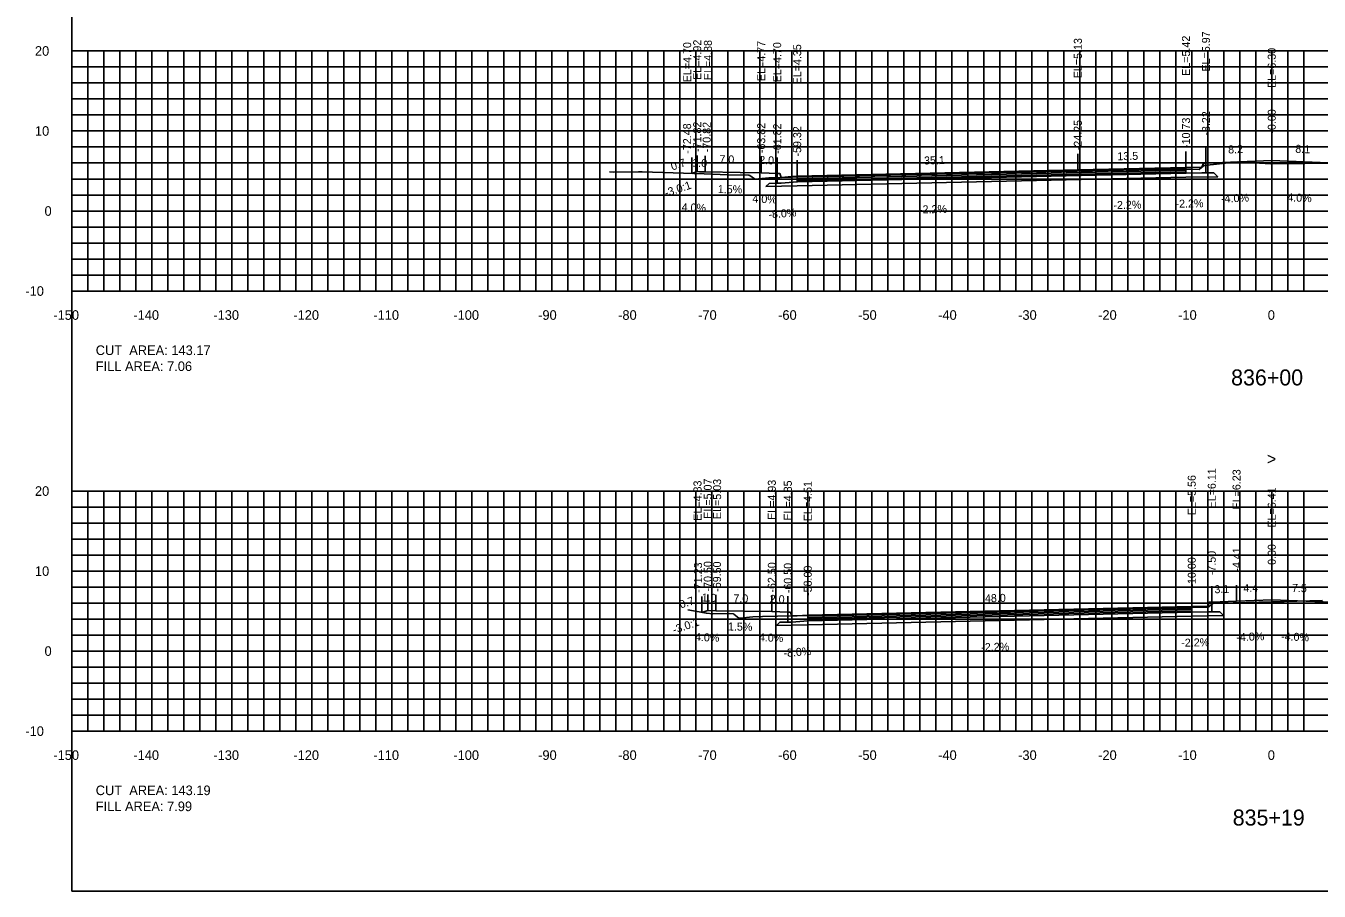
# Model space of a CAD drawing. Extents: x 1797419 to 1809236, y 248759 to 251512.
# Drawn here: x 1808595.3 to 1808756.9, y 250079.4 to 250187.6 of the extents above; entities that cross this region are included whole.
import ezdxf

# ---------------------------------------------------------------- set-up
doc = ezdxf.new("R2010")
doc.units = 0
for name, color, linetype in [('1', 7, 'Continuous'), ('10', 7, 'Continuous'), ('3', 7, 'Continuous'), ('31', 7, 'Continuous'), ('4', 7, 'Continuous'), ('60', 7, 'Continuous'), ('ANNO-TXT', 7, 'Continuous'), ('BASE', 7, 'Continuous'), ('CL-CNST', 7, 'Continuous'), ('Level 62', 7, 'Continuous'), ('LOWER BINDER', 7, 'Continuous'), ('M-ROADS', 7, 'Continuous'), ('UPPER BINDER', 7, 'Continuous'), ('WEARING', 7, 'Continuous')]:
    doc.layers.add(name, color=color, linetype=linetype)

msp = doc.modelspace()

# ---------------------------------------------------------------- linework, layer by layer
for p, q in [((1808740.28, 250169.86), (1808740.28, 250171.86)), ((1808742.78, 250170.4), (1808742.78, 250172.4)), ((1808751, 250170.73), (1808751, 250172.73)), ((1808678.52, 250169.13), (1808678.52, 250171.13)), ((1808679.18, 250169.35), (1808679.18, 250171.35)), ((1808680.18, 250169.31), (1808680.18, 250171.31)), ((1808687.18, 250169.21), (1808687.18, 250171.21)), ((1808689.18, 250169.13), (1808689.18, 250171.13)), ((1808691.68, 250168.79), (1808691.68, 250170.79)), ((1808726.76, 250169.56), (1808726.76, 250171.56)), ((1808741, 250115), (1808741, 250117)), ((1808743.5, 250115.54), (1808743.5, 250117.54)), ((1808746.6, 250115.66), (1808746.6, 250117.66)), ((1808751, 250115.84), (1808751, 250117.84)), ((1808679.77, 250114.26), (1808679.77, 250116.26)), ((1808680.5, 250114.5), (1808680.5, 250116.5)), ((1808681.51, 250114.46), (1808681.51, 250116.46)), ((1808688.51, 250114.36), (1808688.51, 250116.36)), ((1808690.51, 250114.28), (1808690.51, 250116.28)), ((1808693, 250113.94), (1808693, 250115.94)), ((1808693, 250113.94), (1808693, 250115.94))]:
    msp.add_line(p, q)
for points in [[(1808601, 250079.43), (1808901, 250079.43), (1808901, 250269.43), (1808601, 250269.43)], [(1808742.78, 250170.4), (1808742.45, 250170.4), (1808742.28, 250169.9), (1808740.28, 250169.86), (1808740.28, 250169.14), (1808742.28, 250169.18), (1808742.78, 250169.18)], [(1808691.68, 250168.79), (1808689.68, 250168.63), (1808689.51, 250169.13), (1808689.18, 250169.13), (1808689.18, 250167.91), (1808689.68, 250167.91), (1808691.68, 250168.07)], [(1808743.5, 250115.54), (1808743.17, 250115.54), (1808743, 250115.04), (1808741, 250115), (1808741, 250114.28), (1808743, 250114.32), (1808743.5, 250114.32)], [(1808693, 250113.94), (1808691, 250113.78), (1808690.83, 250114.28), (1808690.51, 250114.28), (1808690.51, 250113.06), (1808691, 250113.06), (1808693, 250113.22)]]:
    msp.add_lwpolyline(points, close=True)
at = {"layer": '60'}
for p, q in [((1808600.94, 250184.43), (1808601, 250184.43)), ((1808601, 250154.43), (1808601, 250184.43)), ((1808600.94, 250174.43), (1808601, 250174.43)), ((1808600.94, 250164.43), (1808601, 250164.43)), ((1808600.94, 250154.43), (1808601, 250154.43)), ((1808601, 250154.43), (1808901, 250154.43)), ((1808601, 250154.37), (1808601, 250154.43)), ((1808611, 250154.37), (1808611, 250154.43)), ((1808621, 250154.37), (1808621, 250154.43)), ((1808631, 250154.37), (1808631, 250154.43)), ((1808641, 250154.37), (1808641, 250154.43)), ((1808651, 250154.37), (1808651, 250154.43)), ((1808661, 250154.37), (1808661, 250154.43)), ((1808671, 250154.37), (1808671, 250154.43)), ((1808681, 250154.37), (1808681, 250154.43)), ((1808691, 250154.37), (1808691, 250154.43)), ((1808701, 250154.37), (1808701, 250154.43)), ((1808711, 250154.37), (1808711, 250154.43)), ((1808721, 250154.37), (1808721, 250154.43)), ((1808731, 250154.37), (1808731, 250154.43)), ((1808741, 250154.37), (1808741, 250154.43)), ((1808751, 250154.37), (1808751, 250154.43)), ((1808600.94, 250129.43), (1808601, 250129.43)), ((1808601, 250099.43), (1808601, 250129.43)), ((1808600.94, 250119.43), (1808601, 250119.43)), ((1808600.94, 250109.43), (1808601, 250109.43)), ((1808600.94, 250099.43), (1808601, 250099.43)), ((1808601, 250099.43), (1808901, 250099.43)), ((1808601, 250099.37), (1808601, 250099.43)), ((1808611, 250099.37), (1808611, 250099.43)), ((1808621, 250099.37), (1808621, 250099.43)), ((1808631, 250099.37), (1808631, 250099.43)), ((1808641, 250099.37), (1808641, 250099.43)), ((1808651, 250099.37), (1808651, 250099.43)), ((1808661, 250099.37), (1808661, 250099.43)), ((1808671, 250099.37), (1808671, 250099.43)), ((1808681, 250099.37), (1808681, 250099.43)), ((1808691, 250099.37), (1808691, 250099.43)), ((1808701, 250099.37), (1808701, 250099.43)), ((1808711, 250099.37), (1808711, 250099.43)), ((1808721, 250099.37), (1808721, 250099.43)), ((1808731, 250099.37), (1808731, 250099.43)), ((1808741, 250099.37), (1808741, 250099.43)), ((1808751, 250099.37), (1808751, 250099.43))]:
    msp.add_line(p, q, dxfattribs=at)
at = {"layer": 'BASE'}
for points in [[(1808687.78, 250167.48), (1808688.18, 250167.88), (1808689.18, 250167.91), (1808689.68, 250167.91), (1808691.68, 250168.07), (1808740.28, 250169.14), (1808742.28, 250169.18), (1808742.78, 250169.18), (1808743.78, 250169.2), (1808744.25, 250168.72), (1808740.28, 250168.64), (1808691.68, 250167.57)], [(1808689.1, 250112.63), (1808689.5, 250113.04), (1808690.51, 250113.06), (1808691, 250113.06), (1808693, 250113.22), (1808741, 250114.28), (1808743, 250114.32), (1808743.5, 250114.32), (1808744.5, 250114.34), (1808744.98, 250113.86), (1808741, 250113.78), (1808693, 250112.72)]]:
    msp.add_lwpolyline(points, close=True, dxfattribs=at)
at = {"layer": 'CL-CNST'}
for points in [[(1808678.52, 250169.13), (1808679.18, 250169.35), (1808679.48, 250169.34), (1808680.18, 250169.31), (1808684.54, 250169.25), (1808687.18, 250169.21), (1808689.18, 250169.13), (1808689.29, 250169.13), (1808689.51, 250169.13), (1808689.68, 250168.63), (1808690.56, 250168.7), (1808691.68, 250168.79), (1808726.76, 250169.56), (1808740.28, 250169.86), (1808742.28, 250169.9), (1808742.45, 250170.4), (1808742.54, 250170.4), (1808742.78, 250170.4), (1808751, 250170.73), (1808759.08, 250170.4)], [(1808679.77, 250114.26), (1808680.01, 250114.34), (1808680.5, 250114.5), (1808681.51, 250114.46), (1808688.51, 250114.36), (1808690.51, 250114.28), (1808690.79, 250114.28), (1808690.83, 250114.28), (1808690.96, 250113.91), (1808691, 250113.78), (1808693, 250113.94), (1808693, 250113.94), (1808741, 250115), (1808743, 250115.04), (1808743.17, 250115.54), (1808743.32, 250115.54), (1808743.5, 250115.54), (1808746.6, 250115.66), (1808751, 250115.84), (1808758.5, 250115.54)]]:
    msp.add_lwpolyline(points, dxfattribs=at)
at = {"layer": 'Level 62'}
for p, q in [((1808601, 250184.43), (1808901, 250184.43)), ((1808601, 250154.43), (1808601, 250184.43)), ((1808603, 250154.43), (1808603, 250184.43)), ((1808605, 250154.43), (1808605, 250184.43)), ((1808607, 250154.43), (1808607, 250184.43)), ((1808609, 250154.43), (1808609, 250184.43)), ((1808611, 250154.43), (1808611, 250184.43)), ((1808613, 250154.43), (1808613, 250184.43)), ((1808615, 250154.43), (1808615, 250184.43)), ((1808617, 250154.43), (1808617, 250184.43)), ((1808619, 250154.43), (1808619, 250184.43)), ((1808621, 250154.43), (1808621, 250184.43)), ((1808623, 250154.43), (1808623, 250184.43)), ((1808625, 250154.43), (1808625, 250184.43)), ((1808627, 250154.43), (1808627, 250184.43)), ((1808629, 250154.43), (1808629, 250184.43)), ((1808631, 250154.43), (1808631, 250184.43)), ((1808633, 250154.43), (1808633, 250184.43)), ((1808635, 250154.43), (1808635, 250184.43)), ((1808637, 250154.43), (1808637, 250184.43)), ((1808639, 250154.43), (1808639, 250184.43)), ((1808641, 250154.43), (1808641, 250184.43)), ((1808643, 250154.43), (1808643, 250184.43)), ((1808645, 250154.43), (1808645, 250184.43)), ((1808647, 250154.43), (1808647, 250184.43)), ((1808649, 250154.43), (1808649, 250184.43)), ((1808651, 250154.43), (1808651, 250184.43)), ((1808653, 250154.43), (1808653, 250184.43)), ((1808655, 250154.43), (1808655, 250184.43)), ((1808657, 250154.43), (1808657, 250184.43)), ((1808659, 250154.43), (1808659, 250184.43)), ((1808661, 250154.43), (1808661, 250184.43)), ((1808663, 250154.43), (1808663, 250184.43)), ((1808665, 250154.43), (1808665, 250184.43)), ((1808667, 250154.43), (1808667, 250184.43)), ((1808669, 250154.43), (1808669, 250184.43)), ((1808671, 250154.43), (1808671, 250184.43)), ((1808673, 250154.43), (1808673, 250184.43)), ((1808675, 250154.43), (1808675, 250184.43)), ((1808677, 250154.43), (1808677, 250184.43)), ((1808679, 250154.43), (1808679, 250184.43)), ((1808681, 250154.43), (1808681, 250184.43)), ((1808683, 250154.43), (1808683, 250184.43)), ((1808685, 250154.43), (1808685, 250184.43)), ((1808687, 250154.43), (1808687, 250184.43)), ((1808689, 250154.43), (1808689, 250184.43)), ((1808691, 250154.43), (1808691, 250184.43)), ((1808693, 250154.43), (1808693, 250184.43)), ((1808695, 250154.43), (1808695, 250184.43)), ((1808697, 250154.43), (1808697, 250184.43)), ((1808699, 250154.43), (1808699, 250184.43)), ((1808701, 250154.43), (1808701, 250184.43)), ((1808703, 250154.43), (1808703, 250184.43)), ((1808705, 250154.43), (1808705, 250184.43)), ((1808707, 250154.43), (1808707, 250184.43)), ((1808709, 250154.43), (1808709, 250184.43)), ((1808711, 250154.43), (1808711, 250184.43)), ((1808713, 250154.43), (1808713, 250184.43)), ((1808715, 250154.43), (1808715, 250184.43)), ((1808717, 250154.43), (1808717, 250184.43)), ((1808719, 250154.43), (1808719, 250184.43)), ((1808721, 250154.43), (1808721, 250184.43)), ((1808723, 250154.43), (1808723, 250184.43)), ((1808725, 250154.43), (1808725, 250184.43)), ((1808727, 250154.43), (1808727, 250184.43)), ((1808729, 250154.43), (1808729, 250184.43)), ((1808731, 250154.43), (1808731, 250184.43)), ((1808733, 250154.43), (1808733, 250184.43)), ((1808735, 250154.43), (1808735, 250184.43)), ((1808737, 250154.43), (1808737, 250184.43)), ((1808739, 250154.43), (1808739, 250184.43)), ((1808741, 250154.43), (1808741, 250184.43)), ((1808743, 250154.43), (1808743, 250184.43)), ((1808745, 250154.43), (1808745, 250184.43)), ((1808747, 250154.43), (1808747, 250184.43)), ((1808749, 250154.43), (1808749, 250184.43)), ((1808751, 250154.43), (1808751, 250184.43)), ((1808753, 250154.43), (1808753, 250184.43)), ((1808755, 250154.43), (1808755, 250184.43)), ((1808601, 250182.43), (1808901, 250182.43)), ((1808601, 250180.43), (1808901, 250180.43)), ((1808601, 250178.43), (1808901, 250178.43)), ((1808601, 250176.43), (1808901, 250176.43)), ((1808601, 250174.43), (1808901, 250174.43)), ((1808601, 250172.43), (1808901, 250172.43)), ((1808601, 250170.43), (1808901, 250170.43)), ((1808601, 250168.43), (1808901, 250168.43)), ((1808601, 250166.43), (1808901, 250166.43)), ((1808601, 250164.43), (1808901, 250164.43)), ((1808601, 250162.43), (1808901, 250162.43)), ((1808601, 250160.43), (1808901, 250160.43)), ((1808601, 250158.43), (1808901, 250158.43)), ((1808601, 250156.43), (1808901, 250156.43)), ((1808601, 250154.43), (1808901, 250154.43)), ((1808601, 250129.43), (1808901, 250129.43)), ((1808601, 250099.43), (1808601, 250129.43)), ((1808603, 250099.43), (1808603, 250129.43)), ((1808605, 250099.43), (1808605, 250129.43)), ((1808607, 250099.43), (1808607, 250129.43)), ((1808609, 250099.43), (1808609, 250129.43)), ((1808611, 250099.43), (1808611, 250129.43)), ((1808613, 250099.43), (1808613, 250129.43)), ((1808615, 250099.43), (1808615, 250129.43)), ((1808617, 250099.43), (1808617, 250129.43)), ((1808619, 250099.43), (1808619, 250129.43)), ((1808621, 250099.43), (1808621, 250129.43)), ((1808623, 250099.43), (1808623, 250129.43)), ((1808625, 250099.43), (1808625, 250129.43)), ((1808627, 250099.43), (1808627, 250129.43)), ((1808629, 250099.43), (1808629, 250129.43)), ((1808631, 250099.43), (1808631, 250129.43)), ((1808633, 250099.43), (1808633, 250129.43)), ((1808635, 250099.43), (1808635, 250129.43)), ((1808637, 250099.43), (1808637, 250129.43)), ((1808639, 250099.43), (1808639, 250129.43)), ((1808641, 250099.43), (1808641, 250129.43)), ((1808643, 250099.43), (1808643, 250129.43)), ((1808645, 250099.43), (1808645, 250129.43)), ((1808647, 250099.43), (1808647, 250129.43)), ((1808649, 250099.43), (1808649, 250129.43)), ((1808651, 250099.43), (1808651, 250129.43)), ((1808653, 250099.43), (1808653, 250129.43)), ((1808655, 250099.43), (1808655, 250129.43)), ((1808657, 250099.43), (1808657, 250129.43)), ((1808659, 250099.43), (1808659, 250129.43)), ((1808661, 250099.43), (1808661, 250129.43)), ((1808663, 250099.43), (1808663, 250129.43)), ((1808665, 250099.43), (1808665, 250129.43)), ((1808667, 250099.43), (1808667, 250129.43)), ((1808669, 250099.43), (1808669, 250129.43)), ((1808671, 250099.43), (1808671, 250129.43)), ((1808673, 250099.43), (1808673, 250129.43)), ((1808675, 250099.43), (1808675, 250129.43)), ((1808677, 250099.43), (1808677, 250129.43)), ((1808679, 250099.43), (1808679, 250129.43)), ((1808681, 250099.43), (1808681, 250129.43)), ((1808683, 250099.43), (1808683, 250129.43)), ((1808685, 250099.43), (1808685, 250129.43)), ((1808687, 250099.43), (1808687, 250129.43)), ((1808689, 250099.43), (1808689, 250129.43)), ((1808691, 250099.43), (1808691, 250129.43)), ((1808693, 250099.43), (1808693, 250129.43)), ((1808695, 250099.43), (1808695, 250129.43)), ((1808697, 250099.43), (1808697, 250129.43)), ((1808699, 250099.43), (1808699, 250129.43)), ((1808701, 250099.43), (1808701, 250129.43)), ((1808703, 250099.43), (1808703, 250129.43)), ((1808705, 250099.43), (1808705, 250129.43)), ((1808707, 250099.43), (1808707, 250129.43)), ((1808709, 250099.43), (1808709, 250129.43)), ((1808711, 250099.43), (1808711, 250129.43)), ((1808713, 250099.43), (1808713, 250129.43)), ((1808715, 250099.43), (1808715, 250129.43)), ((1808717, 250099.43), (1808717, 250129.43)), ((1808719, 250099.43), (1808719, 250129.43)), ((1808721, 250099.43), (1808721, 250129.43)), ((1808723, 250099.43), (1808723, 250129.43)), ((1808725, 250099.43), (1808725, 250129.43)), ((1808727, 250099.43), (1808727, 250129.43)), ((1808729, 250099.43), (1808729, 250129.43)), ((1808731, 250099.43), (1808731, 250129.43)), ((1808733, 250099.43), (1808733, 250129.43)), ((1808735, 250099.43), (1808735, 250129.43)), ((1808737, 250099.43), (1808737, 250129.43)), ((1808739, 250099.43), (1808739, 250129.43)), ((1808741, 250099.43), (1808741, 250129.43)), ((1808743, 250099.43), (1808743, 250129.43)), ((1808745, 250099.43), (1808745, 250129.43)), ((1808747, 250099.43), (1808747, 250129.43)), ((1808749, 250099.43), (1808749, 250129.43)), ((1808751, 250099.43), (1808751, 250129.43)), ((1808753, 250099.43), (1808753, 250129.43)), ((1808755, 250099.43), (1808755, 250129.43)), ((1808601, 250127.43), (1808901, 250127.43)), ((1808601, 250125.43), (1808901, 250125.43)), ((1808601, 250123.43), (1808901, 250123.43)), ((1808601, 250121.43), (1808901, 250121.43)), ((1808601, 250119.43), (1808901, 250119.43)), ((1808601, 250117.43), (1808901, 250117.43)), ((1808601, 250115.43), (1808901, 250115.43)), ((1808601, 250113.43), (1808901, 250113.43)), ((1808601, 250111.43), (1808901, 250111.43)), ((1808601, 250109.43), (1808901, 250109.43)), ((1808601, 250107.43), (1808901, 250107.43)), ((1808601, 250105.43), (1808901, 250105.43)), ((1808601, 250103.43), (1808901, 250103.43)), ((1808601, 250101.43), (1808901, 250101.43)), ((1808601, 250099.43), (1808901, 250099.43))]:
    msp.add_line(p, q, dxfattribs=at)
at = {"layer": 'LOWER BINDER'}
for points in [[(1808691.68, 250168.26), (1808691.68, 250168.45), (1808740.28, 250169.52), (1808740.28, 250169.33)], [(1808691.68, 250168.07), (1808691.68, 250168.26), (1808740.28, 250169.33), (1808740.28, 250169.14)], [(1808693, 250113.41), (1808693, 250113.6), (1808741, 250114.66), (1808741, 250114.47)], [(1808693, 250113.22), (1808693, 250113.41), (1808741, 250114.47), (1808741, 250114.28)]]:
    msp.add_lwpolyline(points, close=True, dxfattribs=at)
at = {"layer": 'M-ROADS'}
for points in [[(1808668.24, 250169.31), (1808668.7, 250169.28), (1808671.86, 250169.34), (1808672.32, 250169.32), (1808680.06, 250169.08), (1808682.07, 250169), (1808683.03, 250168.95), (1808685.64, 250168.92), (1808685.78, 250168.88), (1808686.07, 250168.65), (1808686.42, 250168.41), (1808687.25, 250168.5), (1808688.12, 250168.58), (1808696.63, 250168.83), (1808701.65, 250169.01), (1808712.72, 250169.21), (1808715.26, 250169.24), (1808727.2, 250169.47), (1808727.4, 250169.47), (1808727.8, 250169.48), (1808740.11, 250169.65), (1808740.99, 250169.64), (1808741.92, 250169.63), (1808742.21, 250169.86), (1808742.54, 250170.12), (1808746.77, 250170.59), (1808750.84, 250170.31), (1808759.43, 250170.42)], [(1808678.02, 250114.59), (1808680.34, 250114.15), (1808681.15, 250114.1), (1808683.16, 250114.12), (1808683.74, 250114.08), (1808683.78, 250114.05), (1808684.4, 250113.56), (1808684.51, 250113.56), (1808686.14, 250113.73), (1808687.33, 250113.76), (1808702.44, 250114.08), (1808706.81, 250114.13), (1808716.67, 250114.28), (1808721.62, 250114.42), (1808729.85, 250114.62), (1808740.22, 250114.89), (1808741.39, 250114.92), (1808741.51, 250114.92), (1808743.03, 250114.87), (1808743.07, 250114.91), (1808743.64, 250115.37), (1808744.6, 250115.41), (1808757.33, 250115.75)]]:
    msp.add_lwpolyline(points, dxfattribs=at)
at = {"layer": 'UPPER BINDER'}
for points in [[(1808740.28, 250169.71), (1808691.68, 250168.64), (1808691.68, 250168.45), (1808740.28, 250169.52)], [(1808741, 250114.85), (1808693, 250113.79), (1808693, 250113.6), (1808741, 250114.66)]]:
    msp.add_lwpolyline(points, close=True, dxfattribs=at)
at = {"layer": 'WEARING'}
for points in [[(1808740.28, 250169.86), (1808691.68, 250168.79), (1808691.68, 250168.64), (1808740.28, 250169.71)], [(1808741, 250115), (1808693, 250113.94), (1808693, 250113.79), (1808741, 250114.85)]]:
    msp.add_lwpolyline(points, close=True, dxfattribs=at)

# ---------------------------------------------------------------- texts
for p in [(1808675.29, 250166.18), (1808676.29, 250111.58)]:
    msp.add_text('-3.0:1', height=1, rotation=18.4506).set_placement(p)
at = {"layer": '1'}
for s, p in [('836+00', (1808745.92, 250142.63)), ('835+19', (1808746.12, 250087.63))]:
    msp.add_text(s, height=2, dxfattribs=at).set_placement(p)
at = {"layer": '10'}
for s, p in [('-150', (1808598.7, 250150.83)), ('-140', (1808608.7, 250150.83)), ('-130', (1808618.7, 250150.83)), ('-120', (1808628.7, 250150.83)), ('-110', (1808638.7, 250150.83)), ('-100', (1808648.7, 250150.83)), ('-90', (1808659.3, 250150.83)), ('-80', (1808669.3, 250150.83)), ('-70', (1808679.3, 250150.83)), ('-60', (1808689.3, 250150.83)), ('-50', (1808699.3, 250150.83)), ('-40', (1808709.3, 250150.83)), ('-30', (1808719.3, 250150.83)), ('-20', (1808729.3, 250150.83)), ('-10', (1808739.3, 250150.83)), ('0', (1808750.5, 250150.83)), ('-150', (1808598.7, 250095.83)), ('-140', (1808608.7, 250095.83)), ('-130', (1808618.7, 250095.83)), ('-120', (1808628.7, 250095.83)), ('-110', (1808638.7, 250095.83)), ('-100', (1808648.7, 250095.83)), ('-90', (1808659.3, 250095.83)), ('-80', (1808669.3, 250095.83)), ('-70', (1808679.3, 250095.83)), ('-60', (1808689.3, 250095.83)), ('-50', (1808699.3, 250095.83)), ('-40', (1808709.3, 250095.83)), ('-30', (1808719.3, 250095.83)), ('-20', (1808729.3, 250095.83)), ('-10', (1808739.3, 250095.83)), ('0', (1808750.5, 250095.83))]:
    msp.add_text(s, height=1.2, dxfattribs=at).set_placement(p)
at = {"layer": '3'}
for s, p in [('EL=5.97', (1808743.28, 250181.86)), ('EL=4.70', (1808678.43, 250180.52)), ('EL=4.92', (1808679.68, 250180.82)), ('EL=4.88', (1808681.02, 250180.78)), ('EL=4.77', (1808687.68, 250180.67)), ('EL=4.70', (1808689.68, 250180.51)), ('EL=4.35', (1808692.18, 250180.25)), ('EL=5.13', (1808727.26, 250181.02)), ('EL=5.42', (1808740.78, 250181.32)), ('EL=6.30', (1808751.5, 250179.8)), ('-8.22', (1808743.28, 250173.85)), ('-0.00', (1808751.5, 250174.1)), ('-72.48', (1808678.42, 250171.59)), ('-71.82', (1808679.68, 250171.81)), ('-70.82', (1808680.87, 250171.77)), ('-63.82', (1808687.68, 250171.66)), ('-61.82', (1808689.68, 250171.58)), ('-24.25', (1808727.26, 250172.02)), ('-10.73', (1808740.78, 250172.31)), ('-59.32', (1808692.18, 250171.24)), ('EL=6.11', (1808744, 250127.26)), ('EL=6.23', (1808747.1, 250127.13)), ('EL=4.83', (1808679.72, 250125.72)), ('EL=5.07', (1808681, 250125.97)), ('EL=5.03', (1808682.17, 250125.93)), ('EL=4.93', (1808689.01, 250125.82)), ('EL=4.85', (1808691.01, 250125.74)), ('EL=4.51', (1808693.5, 250125.66)), ('EL=4.51', (1808693.5, 250125.66)), ('EL=5.56', (1808741.5, 250126.41)), ('EL=6.41', (1808751.5, 250124.87)), ('-7.50', (1808744, 250118.91)), ('-4.41', (1808747.1, 250119.36)), ('0.00', (1808751.5, 250120.2)), ('-71.23', (1808679.79, 250116.72)), ('-70.50', (1808681, 250116.88)), ('-69.50', (1808682.15, 250116.84)), ('-62.50', (1808689.01, 250116.74)), ('-60.50', (1808691.01, 250116.66)), ('-10.00', (1808741.5, 250117.37)), ('-58.00', (1808693.5, 250116.32)), ('-58.00', (1808693.5, 250116.32))]:
    msp.add_text(s, height=1, rotation=90, dxfattribs=at).set_placement(p)
at = {"layer": '31'}
for s, p in [('20', (1808596.4, 250183.83)), ('10', (1808596.4, 250173.83)), ('0', (1808597.6, 250163.83)), ('-10', (1808595.2, 250153.83)), ('20', (1808596.4, 250128.83)), ('10', (1808596.4, 250118.83)), ('0', (1808597.6, 250108.83)), ('-10', (1808595.2, 250098.83))]:
    msp.add_text(s, height=1.2, dxfattribs=at).set_placement(p)
at = {"layer": '4'}
for s, rotation, p in [('13.5', 1.2602, (1808731.71, 250170.77)), ('8.2', 2.2908, (1808745.56, 250171.61)), ('8.1', 357.6888, (1808753.93, 250171.71)), ('0.7', 18.4632, (1808676.08, 250169.48)), ('1.0', 357.7101, (1808678.55, 250169.98)), ('7.0', 359.1406, (1808681.95, 250170.4)), ('2.0', 357.7092, (1808686.91, 250170.32)), ('35.1', 1.2602, (1808707.54, 250170.24)), ('1.5%', 359.1406, (1808681.75, 250166.67)), ('4.0%', 357.7101, (1808677.22, 250164.43)), ('4.0%', 357.7092, (1808686.07, 250165.49)), ('-2.2%', 1.2602, (1808731.22, 250164.66)), ('-2.2%', 1.2604, (1808738.98, 250164.83)), ('-4.0%', 2.2908, (1808744.68, 250165.47)), ('4.0%', 357.6888, (1808752.93, 250165.65)), ('-8.0%', 4.5739, (1808688.12, 250163.49)), ('-2.2%', 1.2602, (1808706.92, 250164.12)), ('3.1', 2.2906, (1808743.85, 250116.65)), ('4.4', 2.2906, (1808747.47, 250116.8)), ('7.5', 357.7101, (1808753.51, 250116.84)), ('0.7', 18.4506, (1808677.14, 250114.74)), ('1.0', 357.7105, (1808679.73, 250115.64)), ('7.0', 359.1406, (1808683.7, 250115.53)), ('2.0', 357.7092, (1808688.23, 250115.47)), ('48.0', 1.2603, (1808715.16, 250115.53)), ('1.5%', 359.1406, (1808683.02, 250112.01)), ('4.0%', 357.7105, (1808678.89, 250110.71)), ('4.0%', 357.7092, (1808686.88, 250110.67)), ('-2.2%', 1.2603, (1808714.7, 250109.42)), ('-2.2%', 1.2604, (1808739.7, 250109.97)), ('-4.0%', 2.2906, (1808746.59, 250110.66)), ('-4.0%', 357.7101, (1808752.15, 250110.79)), ('-8.0%', 4.5743, (1808690, 250108.68))]:
    msp.add_text(s, height=1, rotation=rotation, dxfattribs=at).set_placement(p)
at = {"layer": '60'}
for s, height, p in [('-', 0.0001, (1808601, 250154.43)), ('>', 1.5, (1808750.39, 250132.71)), ('-', 0.0001, (1808601, 250099.43))]:
    msp.add_text(s, height=height, dxfattribs=at).set_placement(p)
at = {"layer": 'ANNO-TXT'}
for s, p in [('CUT  AREA: 143.17', (1808604, 250146.43)), ('FILL AREA: 7.06', (1808604, 250144.43)), ('CUT  AREA: 143.19', (1808604, 250091.43)), ('FILL AREA: 7.99', (1808604, 250089.43))]:
    msp.add_text(s, height=1.2, dxfattribs=at).set_placement(p)

doc.saveas('drawing.dxf')
